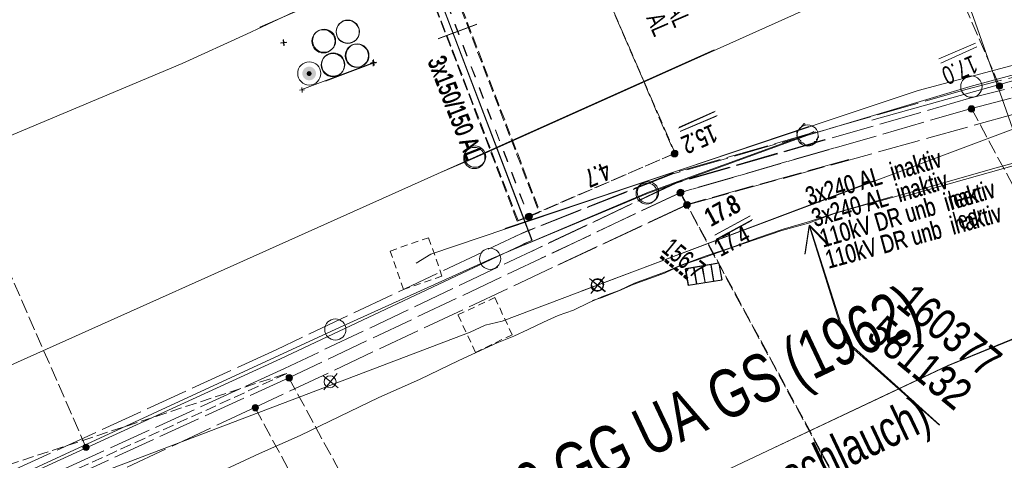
# Model space of a CAD drawing. Header units: metres. Extents: x -740 to 758, y -633 to 854.
# Tile 1014 of 1056: x 439 to 468, y 107 to 120. Entities that reach past the tile are written whole.
import ezdxf

# ---------------------------------------------------------------- set-up
doc = ezdxf.new("R2010")
doc.units = ezdxf.units.M
doc.header["$MEASUREMENT"] = 0
for name, pattern in [('1248_208', [1.456, 1.248, -0.208]), ('208_125', [0.3328, 0.208, -0.1248]), ('333_125', [0.4576, 0.3328, -0.1248]), ('333_333', [0.6656, 0.3328, -0.3328]), ('416_125', [0.5408, 0.416, -0.1248])]:
    doc.linetypes.add(name, pattern=pattern)
for name, color, linetype in [('Gis.LOVION', 7, 'Continuous'), ('Grundkarte.LOVION', 7, 'Continuous'), ('Strom.LOVION', 7, 'Continuous'), ('StromBemass.LOVION', 7, 'Continuous'), ('Telko.LOVION', 7, 'Continuous'), ('Wasser.LOVION', 7, 'Continuous'), ('wasser_projekt.LOVION', 7, 'Continuous')]:
    doc.layers.add(name, color=color, linetype=linetype)
doc.styles.add('ERSTELLTER_STIL_1', font='arial.ttf')

msp = doc.modelspace()

# ---------------------------------------------------------------- hatches: boundary and pattern name
at = {"layer": 'Strom.LOVION', "linetype": 'Continuous', "lineweight": 18}
for points in [[(447.602, 117.946), (447.617, 117.966), (447.629, 117.988), (447.638, 118.012), (447.644, 118.036), (447.647, 118.061), (447.647, 118.086), (447.644, 118.111), (447.638, 118.136), (447.628, 118.159), (447.616, 118.181), (447.601, 118.201), (447.584, 118.22), (447.564, 118.236), (447.543, 118.249), (447.52, 118.26), (447.496, 118.267), (447.472, 118.272), (447.447, 118.273), (447.421, 118.272), (447.397, 118.267), (447.373, 118.259), (447.35, 118.248), (447.329, 118.235), (447.31, 118.219), (447.292, 118.2), (447.278, 118.18), (447.266, 118.158), (447.256, 118.134), (447.25, 118.11), (447.247, 118.085), (447.247, 118.06), (447.251, 118.035), (447.257, 118.011), (447.266, 117.987), (447.278, 117.965), (447.293, 117.945), (447.311, 117.927), (447.33, 117.911), (447.351, 117.897), (447.374, 117.887), (447.398, 117.879), (447.423, 117.874), (447.448, 117.873), (447.473, 117.874), (447.498, 117.879), (447.522, 117.887), (447.544, 117.898), (447.565, 117.911), (447.585, 117.927)], [(447.502, 118.026), (447.507, 118.033), (447.512, 118.041), (447.515, 118.049), (447.517, 118.058), (447.518, 118.067), (447.518, 118.076), (447.517, 118.084), (447.515, 118.093), (447.511, 118.101), (447.507, 118.109), (447.502, 118.116), (447.496, 118.123), (447.489, 118.128), (447.481, 118.133), (447.473, 118.137), (447.465, 118.14), (447.456, 118.141), (447.447, 118.142), (447.438, 118.141), (447.429, 118.139), (447.421, 118.137), (447.413, 118.133), (447.405, 118.128), (447.399, 118.122), (447.393, 118.116), (447.387, 118.109), (447.383, 118.101), (447.38, 118.093), (447.378, 118.084), (447.377, 118.075), (447.377, 118.066), (447.378, 118.057), (447.38, 118.049), (447.383, 118.041), (447.388, 118.033), (447.393, 118.026), (447.399, 118.019), (447.406, 118.013), (447.413, 118.009), (447.421, 118.005), (447.43, 118.002), (447.439, 118.001), (447.448, 118), (447.456, 118.001), (447.465, 118.002), (447.474, 118.005), (447.482, 118.009), (447.489, 118.014), (447.496, 118.019)]]:
    msp.add_hatch(color=150, dxfattribs=at).paths.add_polyline_path(points)
at = {"layer": 'StromBemass.LOVION', "linetype": 'Continuous', "lineweight": 13}
for points in [[(467.789, 117.646), (467.796, 117.656), (467.801, 117.666), (467.806, 117.677), (467.808, 117.689), (467.81, 117.7), (467.81, 117.712), (467.808, 117.724), (467.805, 117.735), (467.801, 117.746), (467.795, 117.757), (467.788, 117.766), (467.78, 117.775), (467.771, 117.782), (467.761, 117.789), (467.75, 117.794), (467.739, 117.797), (467.727, 117.799), (467.716, 117.8), (467.704, 117.799), (467.692, 117.797), (467.681, 117.793), (467.67, 117.788), (467.66, 117.782), (467.651, 117.774), (467.643, 117.766), (467.636, 117.756), (467.631, 117.746), (467.626, 117.735), (467.623, 117.723), (467.622, 117.712), (467.622, 117.7), (467.623, 117.688), (467.626, 117.677), (467.631, 117.666), (467.637, 117.655), (467.644, 117.646), (467.652, 117.637), (467.661, 117.63), (467.671, 117.623), (467.681, 117.618), (467.693, 117.615), (467.704, 117.612), (467.716, 117.612), (467.728, 117.612), (467.74, 117.615), (467.751, 117.618), (467.762, 117.624), (467.772, 117.63), (467.781, 117.637)], [(466.967, 116.97), (466.974, 116.98), (466.98, 116.991), (466.984, 117.002), (466.987, 117.013), (466.989, 117.025), (466.989, 117.037), (466.987, 117.049), (466.984, 117.061), (466.98, 117.072), (466.974, 117.083), (466.967, 117.092), (466.958, 117.101), (466.949, 117.109), (466.939, 117.115), (466.928, 117.12), (466.917, 117.124), (466.905, 117.126), (466.893, 117.127), (466.881, 117.126), (466.869, 117.124), (466.858, 117.12), (466.847, 117.115), (466.837, 117.108), (466.827, 117.101), (466.819, 117.092), (466.812, 117.082), (466.806, 117.072), (466.802, 117.06), (466.799, 117.049), (466.798, 117.037), (466.798, 117.025), (466.799, 117.013), (466.802, 117.001), (466.807, 116.99), (466.812, 116.98), (466.82, 116.97), (466.828, 116.961), (466.837, 116.953), (466.847, 116.947), (466.858, 116.942), (466.87, 116.938), (466.881, 116.936), (466.893, 116.935), (466.905, 116.936), (466.917, 116.938), (466.929, 116.942), (466.94, 116.947), (466.95, 116.954), (466.959, 116.962)], [(458.245, 115.655), (458.252, 115.664), (458.258, 115.674), (458.262, 115.685), (458.265, 115.697), (458.266, 115.708), (458.266, 115.72), (458.265, 115.731), (458.262, 115.742), (458.257, 115.753), (458.252, 115.763), (458.245, 115.773), (458.237, 115.781), (458.228, 115.788), (458.218, 115.795), (458.208, 115.799), (458.197, 115.803), (458.185, 115.805), (458.174, 115.806), (458.162, 115.805), (458.151, 115.803), (458.14, 115.799), (458.129, 115.794), (458.12, 115.788), (458.111, 115.781), (458.103, 115.772), (458.096, 115.763), (458.09, 115.753), (458.086, 115.742), (458.083, 115.731), (458.082, 115.719), (458.082, 115.707), (458.083, 115.696), (458.086, 115.685), (458.091, 115.674), (458.096, 115.664), (458.103, 115.654), (458.111, 115.646), (458.12, 115.639), (458.13, 115.632), (458.14, 115.628), (458.151, 115.624), (458.163, 115.622), (458.174, 115.621), (458.186, 115.622), (458.197, 115.624), (458.208, 115.628), (458.219, 115.633), (458.229, 115.639), (458.237, 115.646)], [(458.245, 115.655), (458.252, 115.664), (458.258, 115.674), (458.262, 115.685), (458.265, 115.697), (458.266, 115.708), (458.266, 115.72), (458.265, 115.731), (458.262, 115.742), (458.257, 115.753), (458.252, 115.763), (458.245, 115.773), (458.237, 115.781), (458.228, 115.788), (458.218, 115.795), (458.208, 115.799), (458.197, 115.803), (458.185, 115.805), (458.174, 115.806), (458.162, 115.805), (458.151, 115.803), (458.14, 115.799), (458.129, 115.794), (458.12, 115.788), (458.111, 115.781), (458.103, 115.772), (458.096, 115.763), (458.09, 115.753), (458.086, 115.742), (458.083, 115.731), (458.082, 115.719), (458.082, 115.707), (458.083, 115.696), (458.086, 115.685), (458.091, 115.674), (458.096, 115.664), (458.103, 115.654), (458.111, 115.646), (458.12, 115.639), (458.13, 115.632), (458.14, 115.628), (458.151, 115.624), (458.163, 115.622), (458.174, 115.621), (458.186, 115.622), (458.197, 115.624), (458.208, 115.628), (458.219, 115.633), (458.229, 115.639), (458.237, 115.646)], [(458.256, 115.669), (458.263, 115.678), (458.269, 115.689), (458.273, 115.7), (458.276, 115.711), (458.278, 115.723), (458.278, 115.734), (458.276, 115.746), (458.273, 115.757), (458.269, 115.768), (458.263, 115.779), (458.256, 115.788), (458.248, 115.797), (458.239, 115.804), (458.229, 115.81), (458.218, 115.815), (458.207, 115.819), (458.195, 115.821), (458.184, 115.822), (458.172, 115.821), (458.16, 115.819), (458.149, 115.815), (458.139, 115.81), (458.129, 115.804), (458.12, 115.796), (458.112, 115.788), (458.105, 115.778), (458.099, 115.768), (458.095, 115.757), (458.092, 115.745), (458.09, 115.734), (458.091, 115.722), (458.092, 115.71), (458.095, 115.699), (458.099, 115.688), (458.105, 115.678), (458.112, 115.668), (458.12, 115.66), (458.129, 115.652), (458.139, 115.646), (458.15, 115.641), (458.161, 115.637), (458.173, 115.635), (458.184, 115.634), (458.196, 115.635), (458.208, 115.637), (458.219, 115.641), (458.229, 115.646), (458.239, 115.653), (458.248, 115.66)], [(458.256, 115.669), (458.263, 115.678), (458.269, 115.689), (458.273, 115.7), (458.276, 115.711), (458.278, 115.723), (458.278, 115.734), (458.276, 115.746), (458.273, 115.757), (458.269, 115.768), (458.263, 115.779), (458.256, 115.788), (458.248, 115.797), (458.239, 115.804), (458.229, 115.81), (458.218, 115.815), (458.207, 115.819), (458.195, 115.821), (458.184, 115.822), (458.172, 115.821), (458.16, 115.819), (458.149, 115.815), (458.139, 115.81), (458.129, 115.804), (458.12, 115.796), (458.112, 115.788), (458.105, 115.778), (458.099, 115.768), (458.095, 115.757), (458.092, 115.745), (458.09, 115.734), (458.091, 115.722), (458.092, 115.71), (458.095, 115.699), (458.099, 115.688), (458.105, 115.678), (458.112, 115.668), (458.12, 115.66), (458.129, 115.652), (458.139, 115.646), (458.15, 115.641), (458.161, 115.637), (458.173, 115.635), (458.184, 115.634), (458.196, 115.635), (458.208, 115.637), (458.219, 115.641), (458.229, 115.646), (458.239, 115.653), (458.248, 115.66)], [(458.413, 114.504), (458.42, 114.513), (458.426, 114.524), (458.43, 114.535), (458.433, 114.546), (458.435, 114.558), (458.435, 114.57), (458.433, 114.582), (458.43, 114.593), (458.426, 114.604), (458.42, 114.615), (458.413, 114.624), (458.405, 114.633), (458.396, 114.64), (458.386, 114.647), (458.375, 114.652), (458.364, 114.655), (458.352, 114.658), (458.34, 114.658), (458.328, 114.657), (458.316, 114.655), (458.305, 114.652), (458.294, 114.646), (458.284, 114.64), (458.275, 114.632), (458.267, 114.624), (458.26, 114.614), (458.255, 114.604), (458.25, 114.593), (458.247, 114.581), (458.246, 114.569), (458.246, 114.557), (458.247, 114.546), (458.25, 114.534), (458.255, 114.523), (458.261, 114.513), (458.268, 114.503), (458.276, 114.495), (458.285, 114.487), (458.295, 114.481), (458.306, 114.476), (458.317, 114.472), (458.329, 114.47), (458.341, 114.469), (458.352, 114.47), (458.364, 114.472), (458.375, 114.476), (458.386, 114.481), (458.396, 114.487), (458.405, 114.495)], [(458.431, 114.524), (458.438, 114.534), (458.443, 114.544), (458.448, 114.555), (458.451, 114.566), (458.452, 114.578), (458.452, 114.59), (458.45, 114.601), (458.447, 114.613), (458.443, 114.623), (458.437, 114.634), (458.43, 114.643), (458.422, 114.652), (458.413, 114.659), (458.403, 114.665), (458.393, 114.67), (458.382, 114.674), (458.37, 114.676), (458.358, 114.677), (458.347, 114.676), (458.335, 114.674), (458.324, 114.67), (458.313, 114.665), (458.303, 114.659), (458.294, 114.651), (458.286, 114.643), (458.28, 114.633), (458.274, 114.623), (458.27, 114.612), (458.267, 114.601), (458.265, 114.589), (458.265, 114.577), (458.267, 114.566), (458.27, 114.554), (458.274, 114.543), (458.28, 114.533), (458.287, 114.524), (458.295, 114.515), (458.304, 114.508), (458.314, 114.501), (458.325, 114.496), (458.336, 114.493), (458.347, 114.491), (458.359, 114.49), (458.371, 114.491), (458.382, 114.493), (458.393, 114.497), (458.404, 114.502), (458.414, 114.508), (458.423, 114.515)], [(458.607, 114.149), (458.614, 114.159), (458.62, 114.169), (458.624, 114.18), (458.627, 114.192), (458.629, 114.203), (458.629, 114.215), (458.627, 114.227), (458.624, 114.238), (458.62, 114.249), (458.614, 114.26), (458.607, 114.269), (458.599, 114.278), (458.59, 114.285), (458.58, 114.291), (458.569, 114.296), (458.558, 114.3), (458.546, 114.302), (458.534, 114.303), (458.523, 114.302), (458.511, 114.3), (458.5, 114.296), (458.489, 114.291), (458.479, 114.285), (458.47, 114.277), (458.462, 114.269), (458.455, 114.259), (458.449, 114.249), (458.445, 114.238), (458.442, 114.226), (458.441, 114.214), (458.441, 114.203), (458.442, 114.191), (458.445, 114.18), (458.45, 114.169), (458.455, 114.158), (458.462, 114.149), (458.471, 114.14), (458.48, 114.133), (458.49, 114.126), (458.5, 114.121), (458.512, 114.118), (458.523, 114.115), (458.535, 114.115), (458.547, 114.116), (458.558, 114.118), (458.57, 114.121), (458.58, 114.127), (458.59, 114.133), (458.599, 114.14)], [(458.607, 114.149), (458.614, 114.159), (458.62, 114.169), (458.624, 114.18), (458.627, 114.192), (458.629, 114.203), (458.629, 114.215), (458.627, 114.227), (458.624, 114.238), (458.62, 114.249), (458.614, 114.26), (458.607, 114.269), (458.599, 114.278), (458.59, 114.285), (458.58, 114.291), (458.569, 114.296), (458.558, 114.3), (458.546, 114.302), (458.534, 114.303), (458.523, 114.302), (458.511, 114.3), (458.5, 114.296), (458.489, 114.291), (458.479, 114.285), (458.47, 114.277), (458.462, 114.269), (458.455, 114.259), (458.449, 114.249), (458.445, 114.238), (458.442, 114.226), (458.441, 114.214), (458.441, 114.203), (458.442, 114.191), (458.445, 114.18), (458.45, 114.169), (458.455, 114.158), (458.462, 114.149), (458.471, 114.14), (458.48, 114.133), (458.49, 114.126), (458.5, 114.121), (458.512, 114.118), (458.523, 114.115), (458.535, 114.115), (458.547, 114.116), (458.558, 114.118), (458.57, 114.121), (458.58, 114.127), (458.59, 114.133), (458.599, 114.14)], [(458.619, 114.162), (458.625, 114.171), (458.631, 114.182), (458.635, 114.193), (458.638, 114.204), (458.64, 114.216), (458.64, 114.228), (458.638, 114.239), (458.635, 114.251), (458.631, 114.262), (458.625, 114.272), (458.618, 114.281), (458.61, 114.29), (458.601, 114.297), (458.591, 114.304), (458.58, 114.309), (458.569, 114.312), (458.558, 114.314), (458.546, 114.315), (458.534, 114.314), (458.523, 114.312), (458.511, 114.308), (458.501, 114.303), (458.491, 114.297), (458.482, 114.289), (458.474, 114.281), (458.467, 114.271), (458.461, 114.261), (458.457, 114.25), (458.454, 114.239), (458.453, 114.227), (458.453, 114.215), (458.454, 114.204), (458.457, 114.192), (458.462, 114.181), (458.467, 114.171), (458.474, 114.161), (458.482, 114.153), (458.491, 114.145), (458.501, 114.139), (458.512, 114.134), (458.523, 114.131), (458.535, 114.128), (458.547, 114.128), (458.558, 114.129), (458.57, 114.131), (458.581, 114.134), (458.592, 114.139), (458.602, 114.146), (458.611, 114.153)], [(458.619, 114.162), (458.625, 114.171), (458.631, 114.182), (458.635, 114.193), (458.638, 114.204), (458.64, 114.216), (458.64, 114.228), (458.638, 114.239), (458.635, 114.251), (458.631, 114.262), (458.625, 114.272), (458.618, 114.281), (458.61, 114.29), (458.601, 114.297), (458.591, 114.304), (458.58, 114.309), (458.569, 114.312), (458.558, 114.314), (458.546, 114.315), (458.534, 114.314), (458.523, 114.312), (458.511, 114.308), (458.501, 114.303), (458.491, 114.297), (458.482, 114.289), (458.474, 114.281), (458.467, 114.271), (458.461, 114.261), (458.457, 114.25), (458.454, 114.239), (458.453, 114.227), (458.453, 114.215), (458.454, 114.204), (458.457, 114.192), (458.462, 114.181), (458.467, 114.171), (458.474, 114.161), (458.482, 114.153), (458.491, 114.145), (458.501, 114.139), (458.512, 114.134), (458.523, 114.131), (458.535, 114.128), (458.547, 114.128), (458.558, 114.129), (458.57, 114.131), (458.581, 114.134), (458.592, 114.139), (458.602, 114.146), (458.611, 114.153)], [(453.96, 113.802), (453.967, 113.812), (453.973, 113.822), (453.977, 113.833), (453.98, 113.845), (453.982, 113.857), (453.982, 113.868), (453.98, 113.88), (453.977, 113.892), (453.973, 113.903), (453.967, 113.913), (453.96, 113.922), (453.952, 113.931), (453.943, 113.939), (453.933, 113.945), (453.922, 113.95), (453.911, 113.954), (453.899, 113.956), (453.887, 113.956), (453.876, 113.956), (453.864, 113.953), (453.853, 113.95), (453.842, 113.945), (453.832, 113.938), (453.823, 113.931), (453.815, 113.922), (453.808, 113.912), (453.802, 113.902), (453.798, 113.891), (453.795, 113.88), (453.794, 113.868), (453.794, 113.856), (453.795, 113.844), (453.798, 113.833), (453.802, 113.822), (453.808, 113.811), (453.815, 113.802), (453.823, 113.793), (453.832, 113.786), (453.842, 113.779), (453.853, 113.774), (453.864, 113.771), (453.876, 113.769), (453.888, 113.768), (453.9, 113.769), (453.911, 113.771), (453.923, 113.775), (453.933, 113.78), (453.943, 113.786), (453.952, 113.794)], [(453.983, 113.824), (453.99, 113.833), (453.995, 113.843), (454, 113.854), (454.002, 113.865), (454.004, 113.877), (454.004, 113.888), (454.002, 113.899), (453.999, 113.911), (453.995, 113.921), (453.99, 113.931), (453.983, 113.941), (453.975, 113.949), (453.966, 113.956), (453.956, 113.962), (453.946, 113.967), (453.935, 113.971), (453.924, 113.973), (453.912, 113.973), (453.901, 113.973), (453.889, 113.971), (453.879, 113.967), (453.868, 113.962), (453.859, 113.956), (453.85, 113.948), (453.842, 113.94), (453.835, 113.931), (453.83, 113.921), (453.825, 113.91), (453.823, 113.899), (453.821, 113.887), (453.821, 113.876), (453.823, 113.865), (453.826, 113.853), (453.83, 113.843), (453.835, 113.833), (453.842, 113.823), (453.85, 113.815), (453.859, 113.808), (453.869, 113.802), (453.879, 113.797), (453.89, 113.793), (453.901, 113.791), (453.913, 113.79), (453.924, 113.791), (453.936, 113.793), (453.946, 113.797), (453.957, 113.802), (453.967, 113.808), (453.975, 113.815)], [(446.934, 109.077), (446.941, 109.087), (446.946, 109.097), (446.951, 109.108), (446.954, 109.12), (446.955, 109.131), (446.955, 109.143), (446.953, 109.155), (446.95, 109.166), (446.946, 109.177), (446.94, 109.187), (446.933, 109.197), (446.925, 109.205), (446.916, 109.213), (446.906, 109.219), (446.896, 109.224), (446.885, 109.228), (446.873, 109.23), (446.861, 109.231), (446.849, 109.23), (446.838, 109.228), (446.827, 109.224), (446.816, 109.219), (446.806, 109.213), (446.797, 109.205), (446.789, 109.196), (446.782, 109.187), (446.777, 109.177), (446.772, 109.166), (446.769, 109.154), (446.768, 109.143), (446.768, 109.131), (446.77, 109.119), (446.773, 109.108), (446.777, 109.097), (446.783, 109.087), (446.79, 109.077), (446.798, 109.068), (446.807, 109.061), (446.817, 109.055), (446.827, 109.05), (446.839, 109.046), (446.85, 109.044), (446.862, 109.043), (446.874, 109.044), (446.885, 109.046), (446.896, 109.05), (446.907, 109.055), (446.917, 109.061), (446.926, 109.069)], [(445.94, 108.199), (445.947, 108.208), (445.953, 108.219), (445.957, 108.23), (445.96, 108.241), (445.962, 108.253), (445.962, 108.264), (445.96, 108.276), (445.957, 108.287), (445.953, 108.298), (445.947, 108.309), (445.94, 108.318), (445.932, 108.327), (445.923, 108.334), (445.913, 108.34), (445.902, 108.345), (445.891, 108.349), (445.88, 108.351), (445.868, 108.352), (445.856, 108.351), (445.845, 108.349), (445.834, 108.345), (445.823, 108.34), (445.813, 108.334), (445.804, 108.326), (445.796, 108.318), (445.789, 108.308), (445.783, 108.298), (445.779, 108.287), (445.776, 108.275), (445.775, 108.264), (445.775, 108.252), (445.776, 108.24), (445.779, 108.229), (445.784, 108.218), (445.789, 108.208), (445.796, 108.198), (445.804, 108.19), (445.814, 108.182), (445.823, 108.176), (445.834, 108.171), (445.845, 108.168), (445.857, 108.165), (445.869, 108.165), (445.88, 108.165), (445.892, 108.168), (445.903, 108.171), (445.914, 108.176), (445.923, 108.183), (445.932, 108.19)], [(440.967, 107.035), (440.974, 107.045), (440.98, 107.055), (440.984, 107.066), (440.987, 107.077), (440.988, 107.089), (440.988, 107.1), (440.987, 107.112), (440.984, 107.123), (440.979, 107.134), (440.974, 107.144), (440.967, 107.153), (440.959, 107.162), (440.95, 107.169), (440.94, 107.175), (440.93, 107.18), (440.919, 107.184), (440.907, 107.186), (440.896, 107.187), (440.884, 107.186), (440.873, 107.184), (440.861, 107.18), (440.851, 107.175), (440.841, 107.169), (440.832, 107.161), (440.824, 107.153), (440.818, 107.144), (440.812, 107.133), (440.808, 107.123), (440.805, 107.111), (440.803, 107.1), (440.803, 107.088), (440.805, 107.077), (440.808, 107.065), (440.812, 107.055), (440.818, 107.044), (440.825, 107.035), (440.833, 107.027), (440.842, 107.019), (440.851, 107.013), (440.862, 107.008), (440.873, 107.005), (440.885, 107.002), (440.896, 107.002), (440.908, 107.002), (440.919, 107.005), (440.93, 107.008), (440.941, 107.013), (440.95, 107.02), (440.959, 107.027)]]:
    msp.add_hatch(color=7, dxfattribs=at).paths.add_polyline_path(points)

# ---------------------------------------------------------------- linework, layer by layer
at = {"layer": 'Gis.LOVION', "color": 44, "linetype": 'Continuous', "lineweight": 18}
for points in [[(463.969, 116.702), (472.773, 119.158), (482.144, 121.715), (492.842, 125.199), (502.383, 129.339), (514.838, 134.961)], [(464.784, 114.417), (473.627, 116.922), (482.799, 119.4), (493.898, 123.012), (503.524, 126.894), (517.489, 132.486)], [(459.328, 111.971), (459.25, 112.466)], [(458.825, 111.884), (458.734, 112.362)], [(458.833, 111.893), (458.755, 112.388)], [(459.072, 111.923), (458.981, 112.401)], [(459.08, 111.932), (459.002, 112.427)], [(459.32, 111.961), (459.242, 112.456)]]:
    msp.add_lwpolyline(points, dxfattribs=at)
for points in [[(458.577, 111.845), (459.567, 112), (459.473, 112.508), (458.486, 112.323)], [(458.586, 111.854), (459.575, 112.01), (459.481, 112.518), (458.508, 112.349)]]:
    msp.add_lwpolyline(points, close=True, dxfattribs=at)
at = {"layer": 'Grundkarte.LOVION', "color": 253, "linetype": 'Continuous', "lineweight": 18}
for points in [[(451.236, 115.132), (452.315, 115.592), (468.622, 122.92), (477.632, 127.2), (486.657, 131.629), (495.68, 136.383), (507.077, 142.847), (518.98, 150.188), (530.285, 157.589), (530.667, 157.005), (538.643, 162.189), (542.951, 164.679), (547.335, 166.999), (552.931, 169.615), (585.222, 184.27), (586.991, 184.915), (588.731, 185.263), (592.75, 185.567), (594.983, 185.401)], [(574.116, 160.012), (572.066, 159.22), (559.715, 154.348), (553.404, 151.78), (544.114, 147.946), (534.777, 143.989), (525.818, 140.098), (500.855, 128.791), (495.816, 126.525), (490.695, 124.487), (486.917, 123.231), (481.17, 121.546), (473.913, 119.595), (466.858, 117.693), (462.063, 116.249), (457.382, 114.55), (453.775, 113.045)], [(447.034, 128.887), (449.544, 123.162), (442.205, 119.932), (439.706, 125.54), (428.687, 120.65), (430.781, 115.86), (431.127, 115.037), (431.879, 113.396), (434.793, 107.77), (452.349, 115.634), (459.343, 118.771)], [(462.267, 116.367), (462.097, 116.291), (457.416, 114.592), (452.79, 112.633), (448.234, 110.562), (432.199, 103.171)]]:
    msp.add_lwpolyline(points, dxfattribs=at)
at = {"layer": 'Grundkarte.LOVION', "color": 8, "linetype": 'Continuous', "lineweight": 18}
for points in [[(594.983, 185.401), (592.75, 185.567), (588.731, 185.263), (586.991, 184.915), (585.222, 184.27), (552.931, 169.615), (547.335, 166.999), (542.951, 164.679), (538.643, 162.189), (530.667, 157.005), (530.285, 157.589), (518.98, 150.188), (507.077, 142.847), (495.68, 136.383), (486.657, 131.629), (477.632, 127.2), (468.622, 122.92), (452.315, 115.592), (451.236, 115.132)], [(542.951, 164.679), (538.643, 162.189), (530.667, 157.005), (530.285, 157.589), (518.98, 150.188), (507.077, 142.847), (495.68, 136.383), (486.657, 131.629), (477.632, 127.2), (468.622, 122.92), (452.315, 115.592), (451.236, 115.132), (452.315, 115.592), (468.622, 122.92), (477.632, 127.2), (486.657, 131.629), (495.68, 136.383), (507.077, 142.847), (518.98, 150.188), (530.285, 157.589), (530.667, 157.005), (538.643, 162.189), (542.951, 164.679)], [(453.775, 113.045), (457.382, 114.55), (462.063, 116.249), (466.858, 117.693), (473.913, 119.595), (481.17, 121.546), (486.917, 123.231), (490.695, 124.487), (495.816, 126.525), (500.855, 128.791), (525.818, 140.098), (534.777, 143.989), (544.114, 147.946), (553.404, 151.78), (559.715, 154.348), (572.066, 159.22), (574.116, 160.012)], [(453.775, 113.045), (457.382, 114.55), (462.063, 116.249), (466.858, 117.693), (473.913, 119.595), (481.17, 121.546), (486.917, 123.231), (490.695, 124.487), (495.816, 126.525), (500.855, 128.791), (525.818, 140.098), (534.777, 143.989), (544.114, 147.946), (553.404, 151.78), (559.715, 154.348), (572.066, 159.22), (574.116, 160.012)], [(574.116, 160.012), (572.066, 159.22), (559.715, 154.348), (553.404, 151.78), (544.114, 147.946), (534.777, 143.989), (525.818, 140.098), (500.855, 128.791), (495.816, 126.525), (490.695, 124.487), (486.917, 123.231), (481.17, 121.546), (473.913, 119.595), (466.858, 117.693), (462.063, 116.249), (457.382, 114.55), (453.775, 113.045)], [(459.343, 118.771), (452.349, 115.634), (434.793, 107.77), (431.879, 113.396), (431.127, 115.037), (430.781, 115.86), (428.687, 120.65), (439.706, 125.54), (442.205, 119.932), (449.544, 123.162), (452.433, 124.45)], [(454.072, 123.103), (453, 122.584), (451.13, 121.751), (449.32, 120.924), (447.45, 120.091), (445.613, 119.231), (443.718, 118.366), (431.879, 113.396)], [(434.853, 34.004), (391.364, 121.494), (395.658, 113.549), (396.568, 112.101), (397.699, 110.202), (397.802, 110.064), (399.602, 107.669), (401.448, 105.721), (403.992, 103.576), (406.459, 101.926), (408.699, 100.785), (410.91, 99.937), (413.961, 99.26), (416.908, 99.046), (419.873, 99.247), (422.842, 99.715), (425.751, 100.502), (428.513, 101.57), (432.199, 103.171), (448.234, 110.562), (452.79, 112.633), (457.416, 114.592), (462.097, 116.291), (462.267, 116.367)], [(447.416, 120.049), (445.998, 119.437)], [(432.199, 103.171), (448.234, 110.562), (452.79, 112.633), (457.416, 114.592), (462.097, 116.291), (462.267, 116.367), (462.097, 116.291), (457.416, 114.592), (452.79, 112.633), (448.234, 110.562), (432.199, 103.171)], [(468.688, 115.597), (467.508, 115.274), (464.403, 114.38), (463.654, 114.188), (462.877, 113.964), (462.107, 113.682), (461.331, 113.459), (459.843, 112.958), (459.072, 112.676), (458.328, 112.426), (457.877, 112.205), (456.963, 111.879), (456.538, 111.69), (456.055, 111.495), (455.768, 111.407)], [(464.581, 114.465), (464.438, 114.422), (462.886, 113.974), (462.142, 113.724), (461.365, 113.501), (460.621, 113.251), (459.851, 112.968), (459.107, 112.718), (458.337, 112.436), (457.912, 112.247), (456.998, 111.921), (456.547, 111.699), (456.09, 111.537), (455.665, 111.347), (455.213, 111.126), (454.757, 110.963), (454.332, 110.774), (453.88, 110.552), (453.456, 110.363), (452.972, 110.168), (451.841, 109.643), (450.684, 109.087), (449.494, 108.557), (447.18, 107.444), (445.99, 106.914), (444.859, 106.389)]]:
    msp.add_lwpolyline(points, dxfattribs=at)
msp.add_lwpolyline([(447.034, 128.887), (449.544, 123.162), (442.205, 119.932), (439.706, 125.54), (428.687, 120.65), (430.781, 115.86), (431.127, 115.037), (431.879, 113.396), (434.793, 107.77), (452.349, 115.634), (459.343, 118.771), (452.349, 115.634), (434.793, 107.77), (431.879, 113.396), (431.127, 115.037), (430.781, 115.86), (428.687, 120.65), (439.706, 125.54), (442.205, 119.932), (449.544, 123.162), (452.433, 124.45), (449.544, 123.162)], close=True, dxfattribs=at)
at = {"layer": 'Grundkarte.LOVION', "color": 9, "linetype": 'Continuous', "lineweight": 18}
msp.add_lwpolyline([(462.396, 116.261), (462.402, 116.203), (462.349, 116.139), (462.355, 116.08), (462.296, 116.074), (462.217, 115.978), (462.041, 115.961), (461.945, 116.04), (461.886, 116.034), (461.88, 116.093), (461.784, 116.172), (461.767, 116.348), (461.978, 116.605), (462.01, 116.578)], dxfattribs=at)
for centre, radius in [((466.894, 117.689), 0.313), ((462.082, 116.252), 0.312), ((452.318, 115.633), 0.314), ((452.299, 115.592), 0.312), ((457.358, 114.551), 0.311), ((457.394, 114.584), 0.314), ((452.762, 112.631), 0.311), ((448.217, 110.556), 0.312)]:
    msp.add_circle(centre, radius, dxfattribs=at)
at = {"layer": 'Strom.LOVION', "color": 150, "linetype": 'Continuous', "lineweight": 18}
for points in [[(450.724, 122.435), (450.246, 122.182), (450.343, 121.94), (450.652, 121.955), (453.993, 113.179), (446.605, 109.693), (435.898, 104.789), (430.734, 102.437), (429.048, 101.991), (427.973, 101.502), (425.252, 100.911), (418.666, 99.809), (416.133, 99.871), (413.056, 99.142), (410.717, 99.342), (407.593, 100.455), (405.061, 101.863), (403.984, 102.452), (399.807, 105.723), (396.242, 113.473), (394.746, 116.076), (395.221, 116.358)], [(450.702, 122.409), (450.238, 122.172), (450.322, 121.914), (450.644, 121.946), (453.985, 113.169), (453.743, 113.071)]]:
    msp.add_lwpolyline(points, dxfattribs=at)
at = {"layer": 'Strom.LOVION', "color": 7, "linetype": '333_125', "lineweight": 13}
for points in [[(454.2, 113.988), (453.56, 113.733), (450.445, 121.867), (451.085, 122.122)], [(454.222, 114.014), (453.582, 113.759), (450.453, 121.877), (451.106, 122.148)], [(415.996, 99.149), (446.794, 109.268), (436.071, 104.377), (428.204, 100.8), (425.399, 100.172), (418.737, 99.077)]]:
    msp.add_lwpolyline(points, close=True, dxfattribs=at)
at = {"layer": 'Strom.LOVION', "color": 9, "linetype": '333_333', "lineweight": 18}
for points in [[(450.78, 122.012), (453.895, 113.879)], [(450.772, 122.002), (453.887, 113.869)]]:
    msp.add_lwpolyline(points, dxfattribs=at)
at = {"layer": 'Strom.LOVION', "color": 1, "linetype": '1248_208', "lineweight": 18}
for points in [[(484.799, 121.768), (483.468, 121.623), (478.167, 120.676), (470.971, 118.701), (470.596, 118.606), (466.733, 117.607), (458.124, 115.125), (453.826, 113.434), (453.486, 113.283)], [(483.669, 121.376), (478.225, 120.386), (470.999, 118.409), (470.683, 118.319), (466.804, 117.334), (458.224, 114.854), (454, 112.86)], [(462.313, 116.357), (458.145, 115.151), (453.834, 113.444), (446.475, 109.961), (435.81, 105.076), (430.617, 102.721), (428.834, 102.222), (427.886, 101.789), (425.178, 101.214), (418.65, 100.118), (416.088, 100.177), (413.028, 99.435), (410.776, 99.643), (407.714, 100.733), (404.137, 102.703), (400.04, 105.909), (396.456, 113.701)], [(462.586, 116.132), (458.245, 114.88), (446.721, 109.409), (436.04, 104.537), (430.778, 102.131), (429.178, 101.723), (428.073, 101.231), (425.297, 100.605), (418.694, 99.516), (416.132, 99.576), (413.072, 98.833), (410.641, 99.054), (407.472, 100.177), (403.815, 102.214), (399.574, 105.538), (395.939, 113.399)]]:
    msp.add_lwpolyline(points, dxfattribs=at)
at = {"layer": 'Strom.LOVION', "color": 7, "linetype": 'Continuous', "lineweight": 13}
for points in [[(452.36, 119.512), (451.234, 119.092)], [(452.368, 119.522), (451.242, 119.102)], [(447.236, 117.602), (449.345, 118.399)], [(447.926, 117.852), (449.324, 118.373)]]:
    msp.add_lwpolyline(points, dxfattribs=at)
at = {"layer": 'Strom.LOVION', "color": 250, "linetype": 'Continuous', "lineweight": 18}
for points in [[(446.606, 118.965), (446.781, 118.982)], [(446.614, 118.974), (446.789, 118.992)], [(446.685, 119.061), (446.702, 118.885)], [(446.693, 119.071), (446.71, 118.895)], [(449.236, 118.365), (449.411, 118.382)], [(449.257, 118.39), (449.433, 118.408)], [(449.315, 118.461), (449.332, 118.285)], [(449.336, 118.487), (449.353, 118.311)], [(447.164, 117.58), (447.31, 117.594)], [(447.23, 117.66), (447.244, 117.514)]]:
    msp.add_lwpolyline(points, dxfattribs=at)
at = {"layer": 'Strom.LOVION', "color": 194, "linetype": '1248_208', "lineweight": 18}
for points in [[(470.884, 118.072), (466.891, 117.046), (458.34, 114.57), (454.257, 112.649)], [(470.983, 117.668), (458.524, 114.204), (454.595, 112.371)], [(462.875, 115.894), (458.349, 114.58), (446.851, 109.141), (436.157, 104.253), (428.264, 100.644), (425.413, 100.025), (418.738, 98.914), (415.952, 98.997), (413.738, 99.874), (406.891, 102.19), (403.363, 104.416), (400.881, 106.375), (397.605, 109.661), (395.437, 113.084)], [(463.293, 115.551), (458.545, 114.23), (445.872, 108.276), (435.245, 103.307), (428.498, 100.209), (424.498, 99.404), (418.951, 98.551), (415.751, 98.785), (412.948, 99.797), (406.712, 101.906), (402.382, 104.63), (400.61, 106.275), (397.32, 109.544), (394.838, 113.469)]]:
    msp.add_lwpolyline(points, dxfattribs=at)
at = {"layer": 'Strom.LOVION', "color": 7, "linetype": 'Continuous', "lineweight": 13}
for centre, radius in [((448.581, 119.293), 0.339), ((448.583, 119.302), 0.34), ((447.866, 119.018), 0.341), ((447.886, 119.036), 0.34), ((448.846, 118.596), 0.341), ((448.863, 118.6), 0.34), ((448.143, 118.318), 0.34), ((448.156, 118.336), 0.341), ((447.451, 118.074), 0.34)]:
    msp.add_circle(centre, radius, dxfattribs=at)
at = {"layer": 'StromBemass.LOVION', "color": 7, "linetype": '416_125', "lineweight": 13}
for points in [[(461.121, 132.989), (467.712, 117.718)], [(452.358, 129.206), (458.183, 115.722)], [(455.499, 121.956), (458.192, 115.732), (453.895, 113.879)], [(440.905, 107.082), (434.61, 121.436)], [(466.891, 117.046), (474.465, 103.068), (474.481, 103.055)], [(453.887, 113.869), (458.183, 115.722)], [(463.497, 105.055), (458.34, 114.57)], [(466.839, 98.933), (458.349, 114.58)], [(446.851, 109.141), (455.668, 92.875)], [(445.858, 108.26), (454.545, 92.263)]]:
    msp.add_lwpolyline(points, dxfattribs=at)
at = {"layer": 'StromBemass.LOVION', "color": 7, "linetype": 'Continuous', "lineweight": 13}
for points in [[(467.014, 118.965), (465.936, 118.505)], [(467.055, 118.851), (465.993, 118.377)], [(459.35, 116.945), (458.288, 116.471)], [(459.371, 116.971), (458.309, 116.497)], [(459.406, 116.817), (458.342, 116.373)], [(459.428, 116.843), (458.35, 116.383)], [(459.364, 113.325), (460.388, 113.884)], [(459.372, 113.335), (460.396, 113.893)], [(459.42, 113.198), (460.445, 113.756)], [(459.442, 113.224), (460.466, 113.782)]]:
    msp.add_lwpolyline(points, dxfattribs=at)
for centre, radius in [((467.716, 117.706), 0.0942), ((466.893, 117.031), 0.0957), ((458.174, 115.714), 0.0923), ((458.174, 115.714), 0.0923), ((458.184, 115.728), 0.0937), ((458.184, 115.728), 0.0937), ((458.34, 114.564), 0.0946), ((458.359, 114.583), 0.0935), ((458.535, 114.209), 0.0941), ((458.535, 114.209), 0.0941), ((458.546, 114.221), 0.0937), ((458.546, 114.221), 0.0937), ((453.888, 113.862), 0.0942), ((453.913, 113.882), 0.0915), ((446.862, 109.137), 0.0937), ((445.868, 108.258), 0.0935), ((440.896, 107.094), 0.0925)]:
    msp.add_circle(centre, radius, dxfattribs=at)
at = {"layer": 'Telko.LOVION', "color": 1, "linetype": 'Continuous', "lineweight": 18}
for points in [[(573.472, 159.195), (571.115, 158.359), (570.316, 158.074), (569.646, 157.521), (537.578, 144.218), (536.784, 143.875), (536.041, 143.462), (516.998, 134.935), (503.361, 128.858), (502.665, 128.569), (502.023, 128.181), (482.204, 121.1), (472.075, 117.686), (471.276, 117.697), (470.612, 117.381), (455.431, 111.685)], [(453.197, 113.52), (465.332, 117.574), (472.909, 119.586), (482.536, 121.931), (491.578, 125.43), (498.092, 127.885), (507.111, 131.915), (511.67, 133.956), (525.782, 140.316), (543.918, 148.296), (556.466, 153.572), (556.917, 153.793)], [(464.048, 114.93), (453.117, 110.803), (452.612, 110.679), (452.174, 110.474), (434.249, 103.667), (433.499, 103.476), (432.8, 103.215), (421.971, 100.62), (417.426, 99.939), (413.919, 99.995), (410.061, 100.608), (407.515, 101.408), (406.614, 101.852), (405.656, 102.128), (403.338, 103.468), (398.941, 107.323), (396.797, 109.759), (395.276, 111.709), (391.187, 118.92), (381.832, 136.463)], [(450.586, 112.506), (451.018, 112.77), (462.12, 116.515)]]:
    msp.add_lwpolyline(points, dxfattribs=at)
at = {"layer": 'Telko.LOVION', "color": 7, "linetype": 'Continuous', "lineweight": 13}
for points in [[(462.012, 112.781), (462.137, 113.62), (462.727, 113.028)], [(462.004, 112.771), (462.129, 113.61), (462.706, 113.002)]]:
    msp.add_lwpolyline(points, dxfattribs=at)
at = {"layer": 'Telko.LOVION', "color": 49, "linetype": 'Continuous', "lineweight": 18}
for points in [[(465.961, 107.758), (463.223, 110.224), (462.137, 113.62)], [(465.953, 107.748), (463.201, 110.198), (462.129, 113.61)]]:
    msp.add_lwpolyline(points, dxfattribs=at)
at = {"layer": 'Telko.LOVION', "color": 9, "linetype": '208_125', "lineweight": 18}
for points in [[(450.218, 111.731), (449.827, 112.86), (450.957, 113.251), (451.348, 112.122)], [(452.335, 109.884), (451.814, 110.985), (452.902, 111.491), (453.407, 110.402)]]:
    msp.add_lwpolyline(points, close=True, dxfattribs=at)
at = {"layer": 'Telko.LOVION', "color": 9, "linetype": 'Continuous', "lineweight": 18}
for points in [[(455.676, 112.049), (456.142, 111.666)], [(455.676, 112.049), (456.142, 111.666)], [(455.684, 112.058), (456.15, 111.675)], [(455.684, 112.058), (456.15, 111.675)], [(455.719, 111.609), (456.115, 112.091)], [(455.719, 111.609), (456.115, 112.091)], [(455.74, 111.635), (456.123, 112.101)], [(455.74, 111.635), (456.123, 112.101)], [(447.849, 109.209), (448.299, 108.839)], [(447.849, 109.209), (448.299, 108.839)], [(447.876, 108.783), (448.272, 109.265)], [(447.876, 108.783), (448.272, 109.265)]]:
    msp.add_lwpolyline(points, dxfattribs=at)
for centre, radius in [((455.902, 111.85), 0.177), ((455.902, 111.85), 0.177), ((455.915, 111.869), 0.177), ((455.919, 111.874), 0.178), ((448.062, 109.022), 0.177), ((448.062, 109.022), 0.177)]:
    msp.add_circle(centre, radius, dxfattribs=at)
at = {"layer": 'Wasser.LOVION', "color": 150, "linetype": 'Continuous', "lineweight": 18}
msp.add_lwpolyline([(444.143, 144.304), (449.124, 133.265), (452.52, 124.523), (453.401, 123.826), (453.895, 123.608), (454.479, 123.532), (455.287, 123.729), (456.163, 124.14), (460.703, 126.224), (462.511, 127.081), (462.936, 127.27), (463.475, 127.5), (463.828, 127.668), (464.315, 126.622), (464.712, 125.73), (466.956, 119.713), (469.367, 112.885), (470.081, 111.625), (470.268, 111.229)], dxfattribs=at)
at = {"layer": 'Wasser.LOVION', "color": 94, "linetype": 'Continuous', "lineweight": 18}
for points in [[(469.158, 110.731), (468.563, 110.466), (466.205, 109.496), (450.131, 101.895), (448.771, 101.289)], [(468.542, 110.44), (466.197, 109.486), (461.055, 107.062)]]:
    msp.add_lwpolyline(points, dxfattribs=at)

# ---------------------------------------------------------------- texts
at = {"layer": 'Strom.LOVION', "color": 150, "linetype": 'Continuous', "lineweight": 18, "attachment_point": 7, "style": 'ERSTELLTER_STIL_1'}
for s, insert, char_height, rotation in [('{\\A1;\\W0.69468x;3x150/150 AL }', (456.914, 122.322), 0.53355, 293.245), ('{\\A1;\\W0.69468x;3x150/150 AL }', (456.319, 122.057), 0.53355, 293.245), ('{\\A1;\\W0.69464x;3x150/150 AL }', (450.905, 118.437), 0.53358, 291.2438), ('{\\A1;\\W0.69471x;3x150/150 AL }', (450.926, 118.463), 0.53354, 291.2465)]:
    msp.add_mtext(s, dxfattribs=dict(at, insert=insert, char_height=char_height, rotation=rotation))
at = {"layer": 'Strom.LOVION', "color": 1, "linetype": 'Continuous', "lineweight": 18, "attachment_point": 7, "style": 'ERSTELLTER_STIL_1'}
for s, insert, char_height, rotation in [('{\\A1;\\W0.72434x;3x240 AL  inaktiv}', (462.118, 114.185), 0.53356, 16.2472), ('{\\A1;\\W0.72436x;3x240 AL  inaktiv}', (462.126, 114.196), 0.53354, 16.2418), ('{\\A1;\\W0.72436x;3x240 AL  inaktiv}', (462.298, 113.553), 0.53354, 16.2418), ('{\\A1;\\W0.72437x;3x240 AL  inaktiv}', (462.306, 113.563), 0.53354, 16.2418), ('{\\A1;\\W0.70977x;leer}', (466.318, 114.065), 0.53354, 15.2425), ('{\\A1;\\W0.70977x;leer}', (466.453, 113.442), 0.53354, 15.2425), ('{\\A1;\\W0.71556x;156.7}', (457.759, 112.858), 0.53355, 320.5841), ('{\\A1;\\W0.71557x;156.7}', (457.767, 112.868), 0.53355, 320.5841), ('{\\A1;\\W0.71559x;------}', (457.606, 112.541), 0.53354, 320.584), ('{\\A1;\\W0.71559x;------}', (457.627, 112.567), 0.53354, 320.584)]:
    msp.add_mtext(s, dxfattribs=dict(at, insert=insert, char_height=char_height, rotation=rotation))
at = {"layer": 'Strom.LOVION', "color": 194, "linetype": 'Continuous', "lineweight": 18, "attachment_point": 7, "style": 'ERSTELLTER_STIL_1'}
for s, insert, char_height, rotation in [('{\\A1;\\W0.72097x;110kV DR unb  inaktiv}', (462.537, 112.95), 0.53356, 16.2472), ('{\\A1;\\W0.72099x;110kV DR unb  inaktiv}', (462.545, 112.96), 0.53354, 16.2418), ('{\\A1;\\W0.72096x;110kV DR unb  inaktiv}', (462.695, 112.327), 0.53356, 15.2479), ('{\\A1;\\W0.72099x;110kV DR unb  inaktiv}', (462.703, 112.338), 0.53354, 15.2425)]:
    msp.add_mtext(s, dxfattribs=dict(at, insert=insert, char_height=char_height, rotation=rotation))
at = {"layer": 'StromBemass.LOVION', "color": 7, "linetype": 'Continuous', "lineweight": 13, "attachment_point": 7, "style": 'ERSTELLTER_STIL_1'}
for s, insert, char_height, rotation in [('{\\A1;\\W0.71556x;17.0}', (466.921, 118.632), 0.53356, 203.2545), ('{\\A1;\\W0.71559x;15.2}', (459.272, 116.598), 0.53354, 203.2494), ('{\\A1;\\W0.71556x;15.2}', (459.28, 116.608), 0.53356, 203.2545), ('{\\A1;\\W0.71556x;4.7}', (456.156, 115.487), 0.53356, 203.2545), ('{\\A1;\\W0.71559x;4.7}', (456.164, 115.497), 0.53354, 203.2494), ('{\\A1;\\W0.71559x;17.8}', (459.26, 113.576), 0.53353, 28.2397), ('{\\A1;\\W0.71563x;17.8}', (459.238, 113.55), 0.53353, 28.2397), ('{\\A1;\\W0.71555x;17.4}', (459.525, 112.679), 0.53356, 28.2447), ('{\\A1;\\W0.71563x;17.4}', (459.533, 112.689), 0.53354, 28.2394)]:
    msp.add_mtext(s, dxfattribs=dict(at, insert=insert, char_height=char_height, rotation=rotation))
at = {"layer": 'Telko.LOVION', "color": 220, "linetype": 'Continuous', "lineweight": 18, "char_height": 0.91526, "attachment_point": 7, "rotation": 320.584, "style": 'ERSTELLTER_STIL_1'}
for s, insert in [('{\\A1;\\W0.80002x;160377}', (464.629, 111.241)), ('{\\A1;\\W0.80002x;160377}', (464.637, 111.251)), ('{\\A1;\\W0.80002x;581132}', (463.765, 110.298)), ('{\\A1;\\W0.80002x;581132}', (463.773, 110.308))]:
    msp.add_mtext(s, dxfattribs=dict(at, insert=insert))
at = {"layer": 'Wasser.LOVION', "color": 150, "linetype": 'Continuous', "lineweight": 18, "insert": (466.532, 124.661), "char_height": 1.42277, "attachment_point": 7, "rotation": 289.2454, "style": 'ERSTELLTER_STIL_1'}
msp.add_mtext('{\\A1;\\W0.71560x;150 GGG}', dxfattribs=at)
at = {"layer": 'Wasser.LOVION', "color": 94, "linetype": 'Continuous', "lineweight": 18, "insert": (452.718, 104.093), "char_height": 1.42278, "attachment_point": 7, "rotation": 25.2899, "style": 'ERSTELLTER_STIL_1'}
msp.add_mtext('{\\A1;\\W0.71954x;200 GG UA GS (1962)}', dxfattribs=at)
at = {"layer": 'wasser_projekt.LOVION', "color": 94, "linetype": 'Continuous', "lineweight": 18, "insert": (454.175, 101.814), "char_height": 1.06709, "attachment_point": 7, "rotation": 25.3979, "style": 'ERSTELLTER_STIL_1'}
msp.add_mtext('{\\A1;\\W0.71558x;(Saniline Gewebeschlauch)}', dxfattribs=at)

doc.saveas('drawing.dxf')
